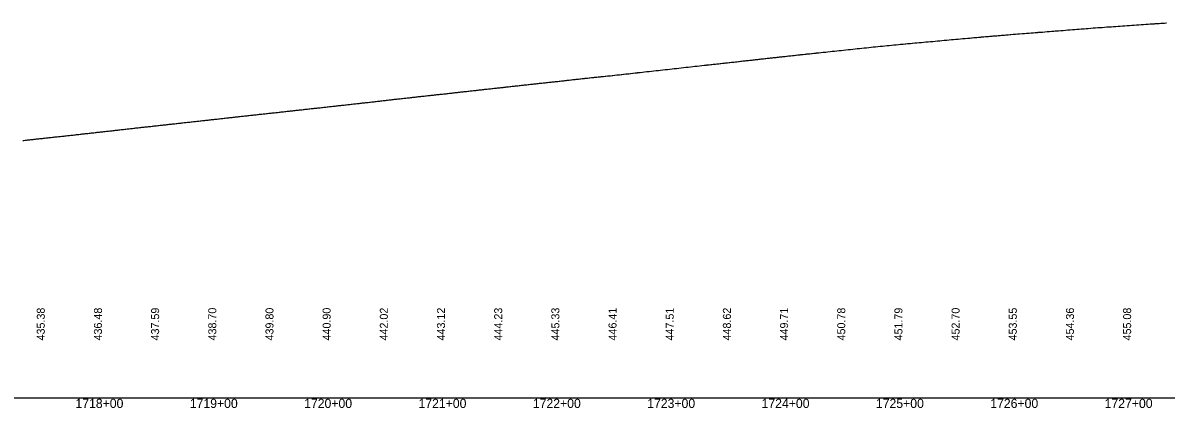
# Model space of a CAD drawing. Extents: x 2017200 to 2047700, y 854850 to 893350.
# Drawn here: x 2026730 to 2027730, y 856091 to 856427 of the extents above; entities that cross this region are included whole.
import ezdxf

# ---------------------------------------------------------------- set-up
doc = ezdxf.new("R2010")
doc.units = 0
for name, color, linetype in [('RD_DDB_Profile_EX', 7, 'Continuous'), ('RD_DDB_StaTX', 7, 'Continuous'), ('RD_DDB_StripGrade', 7, 'Continuous'), ('RD_GPK_Profile_Cell', 7, 'Continuous')]:
    doc.layers.add(name, color=color, linetype=linetype)

msp = doc.modelspace()

# ---------------------------------------------------------------- linework, layer by layer
at = {"layer": 'RD_DDB_Profile_EX'}
msp.add_lwpolyline([(2026729.83, 856324.66), (2026730.73, 856324.77), (2026731.83, 856324.9), (2026732.93, 856325.03), (2026733.83, 856325.13), (2026734.73, 856325.23), (2026735.83, 856325.35), (2026736.73, 856325.45), (2026737.83, 856325.58), (2026738.73, 856325.68), (2026739.83, 856325.79), (2026740.93, 856325.92), (2026741.83, 856326.02), (2026742.93, 856326.12), (2026743.83, 856326.22), (2026744.74, 856326.32), (2026745.83, 856326.46), (2026746.93, 856326.57), (2026747.83, 856326.66), (2026748.74, 856326.76), (2026749.83, 856326.89), (2026750.93, 856326.99), (2026751.83, 856327.08), (2026752.93, 856327.21), (2026753.83, 856327.31), (2026754.74, 856327.41), (2026755.83, 856327.53), (2026756.93, 856327.65), (2026757.83, 856327.75), (2026758.74, 856327.84), (2026759.84, 856327.97), (2026760.93, 856328.09), (2026761.84, 856328.19), (2026762.74, 856328.28), (2026763.84, 856328.4), (2026764.74, 856328.5), (2026765.84, 856328.61), (2026766.93, 856328.74), (2026767.84, 856328.84), (2026768.75, 856328.94), (2026769.84, 856329.04), (2026770.75, 856329.15), (2026771.84, 856329.28), (2026772.93, 856329.39), (2026773.84, 856329.49), (2026774.93, 856329.62), (2026775.84, 856329.73), (2026776.75, 856329.82), (2026777.84, 856329.93), (2026778.93, 856330.06), (2026779.84, 856330.17), (2026780.75, 856330.27), (2026781.84, 856330.39), (2026782.75, 856330.49), (2026783.84, 856330.61), (2026784.75, 856330.71), (2026785.84, 856330.83), (2026786.75, 856330.93), (2026787.84, 856331.05), (2026788.93, 856331.17), (2026789.84, 856331.28), (2026790.75, 856331.37), (2026791.84, 856331.5), (2026792.93, 856331.63), (2026793.84, 856331.74), (2026794.93, 856331.85), (2026795.84, 856331.94), (2026796.93, 856332.07), (2026797.84, 856332.18), (2026798.76, 856332.28), (2026799.84, 856332.39), (2026800.76, 856332.49), (2026801.84, 856332.63), (2026802.93, 856332.73), (2026803.84, 856332.83), (2026804.76, 856332.94), (2026805.84, 856333.08), (2026806.93, 856333.18), (2026807.84, 856333.27), (2026808.93, 856333.4), (2026809.84, 856333.51), (2026810.93, 856333.62), (2026811.84, 856333.72), (2026812.93, 856333.85), (2026813.84, 856333.95), (2026814.76, 856334.06), (2026815.84, 856334.17), (2026816.77, 856334.28), (2026817.85, 856334.41), (2026818.92, 856334.53), (2026819.85, 856334.63), (2026820.92, 856334.75), (2026821.85, 856334.86), (2026822.77, 856334.95), (2026823.85, 856335.08), (2026824.92, 856335.2), (2026825.85, 856335.3), (2026826.77, 856335.41), (2026827.85, 856335.54), (2026828.77, 856335.65), (2026829.85, 856335.76), (2026830.77, 856335.85), (2026831.85, 856335.99), (2026832.92, 856336.1), (2026833.85, 856336.2), (2026834.92, 856336.32), (2026835.85, 856336.42), (2026836.77, 856336.52), (2026837.85, 856336.63), (2026838.92, 856336.75), (2026839.85, 856336.85), (2026840.77, 856336.95), (2026841.85, 856337.06), (2026842.92, 856337.18), (2026843.85, 856337.29), (2026844.78, 856337.39), (2026845.85, 856337.51), (2026846.78, 856337.62), (2026847.85, 856337.75), (2026848.78, 856337.84), (2026849.85, 856337.95), (2026850.78, 856338.06), (2026851.85, 856338.19), (2026852.92, 856338.3), (2026853.85, 856338.39), (2026854.78, 856338.5), (2026855.85, 856338.63), (2026856.92, 856338.74), (2026857.85, 856338.83), (2026858.78, 856338.95), (2026859.85, 856339.07), (2026860.78, 856339.16), (2026861.85, 856339.27), (2026862.78, 856339.38), (2026863.85, 856339.51), (2026864.92, 856339.63), (2026865.85, 856339.73), (2026866.92, 856339.84), (2026867.85, 856339.95), (2026868.79, 856340.05), (2026869.85, 856340.18), (2026870.92, 856340.29), (2026871.85, 856340.4), (2026872.79, 856340.5), (2026873.85, 856340.63), (2026874.92, 856340.73), (2026875.86, 856340.82), (2026876.92, 856340.95), (2026877.86, 856341.06), (2026878.92, 856341.16), (2026879.86, 856341.26), (2026880.92, 856341.38), (2026881.86, 856341.49), (2026882.92, 856341.6), (2026883.86, 856341.7), (2026884.79, 856341.81), (2026885.86, 856341.94), (2026886.79, 856342.03), (2026887.86, 856342.13), (2026888.92, 856342.26), (2026889.86, 856342.37), (2026890.79, 856342.46), (2026891.86, 856342.56), (2026892.79, 856342.67), (2026893.86, 856342.79), (2026894.8, 856342.89), (2026895.86, 856343.01), (2026896.92, 856343.13), (2026897.86, 856343.24), (2026898.92, 856343.36), (2026899.86, 856343.46), (2026900.92, 856343.58), (2026901.86, 856343.67), (2026902.92, 856343.81), (2026903.86, 856343.92), (2026904.8, 856344.02), (2026905.86, 856344.12), (2026906.8, 856344.23), (2026907.86, 856344.36), (2026908.8, 856344.46), (2026909.86, 856344.56), (2026910.92, 856344.69), (2026911.86, 856344.81), (2026912.92, 856344.91), (2026913.86, 856345), (2026914.92, 856345.12), (2026915.86, 856345.23), (2026916.92, 856345.35), (2026917.86, 856345.45), (2026918.8, 856345.56), (2026919.86, 856345.69), (2026920.92, 856345.81), (2026921.86, 856345.92), (2026922.92, 856346.03), (2026923.86, 856346.13), (2026924.92, 856346.26), (2026925.86, 856346.37), (2026926.92, 856346.48), (2026927.86, 856346.57), (2026928.81, 856346.68), (2026929.86, 856346.81), (2026930.81, 856346.9), (2026931.86, 856347), (2026932.81, 856347.12), (2026933.87, 856347.24), (2026934.92, 856347.34), (2026935.87, 856347.43), (2026936.81, 856347.55), (2026937.87, 856347.68), (2026938.92, 856347.78), (2026939.87, 856347.88), (2026940.81, 856347.99), (2026941.87, 856348.11), (2026942.81, 856348.21), (2026943.87, 856348.31), (2026944.92, 856348.44), (2026945.87, 856348.55), (2026946.92, 856348.65), (2026947.87, 856348.74), (2026948.92, 856348.86), (2026949.87, 856348.96), (2026950.92, 856349.08), (2026951.87, 856349.18), (2026952.82, 856349.28), (2026953.87, 856349.39), (2026954.82, 856349.52), (2026955.87, 856349.64), (2026956.82, 856349.73), (2026957.87, 856349.83), (2026958.92, 856349.96), (2026959.87, 856350.08), (2026960.92, 856350.19), (2026961.87, 856350.27), (2026962.92, 856350.4), (2026963.87, 856350.52), (2026964.92, 856350.62), (2026965.87, 856350.71), (2026966.92, 856350.83), (2026967.87, 856350.95), (2026968.92, 856351.05), (2026969.87, 856351.15), (2026970.82, 856351.26), (2026971.87, 856351.38), (2026972.83, 856351.48), (2026973.87, 856351.6), (2026974.83, 856351.71), (2026975.87, 856351.83), (2026976.83, 856351.94), (2026977.87, 856352.06), (2026978.83, 856352.15), (2026979.87, 856352.26), (2026980.92, 856352.39), (2026981.87, 856352.5), (2026982.92, 856352.61), (2026983.87, 856352.7), (2026984.83, 856352.82), (2026985.87, 856352.94), (2026986.83, 856353.03), (2026987.87, 856353.14), (2026988.92, 856353.26), (2026989.88, 856353.37), (2026990.92, 856353.48), (2026991.88, 856353.59), (2026992.92, 856353.71), (2026993.88, 856353.82), (2026994.92, 856353.93), (2026995.88, 856354.03), (2026996.92, 856354.14), (2026997.88, 856354.25), (2026998.84, 856354.35), (2026999.88, 856354.47), (2027000.84, 856354.58), (2027001.88, 856354.69), (2027002.84, 856354.81), (2027003.88, 856354.92), (2027004.92, 856355.03), (2027005.88, 856355.13), (2027006.92, 856355.25), (2027007.88, 856355.36), (2027008.92, 856355.47), (2027009.88, 856355.58), (2027010.92, 856355.7), (2027011.88, 856355.8), (2027012.92, 856355.91), (2027013.88, 856356.02), (2027014.84, 856356.13), (2027015.88, 856356.24), (2027016.84, 856356.34), (2027017.88, 856356.47), (2027018.84, 856356.58), (2027019.88, 856356.68), (2027020.84, 856356.79), (2027021.88, 856356.92), (2027022.92, 856357.02), (2027023.88, 856357.13), (2027024.85, 856357.25), (2027025.88, 856357.37), (2027026.92, 856357.48), (2027027.88, 856357.58), (2027028.85, 856357.7), (2027029.88, 856357.82), (2027030.85, 856357.92), (2027031.88, 856358.03), (2027032.85, 856358.13), (2027033.88, 856358.25), (2027034.92, 856358.37), (2027035.88, 856358.48), (2027036.92, 856358.6), (2027037.88, 856358.72), (2027038.85, 856358.83), (2027039.88, 856358.95), (2027040.92, 856359.06), (2027041.88, 856359.16), (2027042.92, 856359.28), (2027043.88, 856359.41), (2027044.92, 856359.52), (2027045.88, 856359.62), (2027046.85, 856359.73), (2027047.89, 856359.86), (2027048.85, 856359.96), (2027049.89, 856360.08), (2027050.92, 856360.21), (2027051.89, 856360.32), (2027052.92, 856360.43), (2027053.89, 856360.53), (2027054.92, 856360.67), (2027055.89, 856360.79), (2027056.86, 856360.9), (2027057.89, 856361), (2027058.86, 856361.11), (2027059.89, 856361.22), (2027060.86, 856361.33), (2027061.89, 856361.45), (2027062.86, 856361.57), (2027063.89, 856361.68), (2027064.86, 856361.77), (2027065.89, 856361.89), (2027066.86, 856362), (2027067.89, 856362.1), (2027068.92, 856362.23), (2027069.89, 856362.33), (2027070.92, 856362.43), (2027071.89, 856362.54), (2027072.91, 856362.66), (2027073.89, 856362.76), (2027074.91, 856362.88), (2027075.89, 856363), (2027076.87, 856363.1), (2027077.89, 856363.21), (2027078.87, 856363.33), (2027079.89, 856363.45), (2027080.87, 856363.56), (2027081.89, 856363.65), (2027082.91, 856363.77), (2027083.89, 856363.87), (2027084.91, 856363.99), (2027085.89, 856364.1), (2027086.91, 856364.22), (2027087.89, 856364.31), (2027088.91, 856364.42), (2027089.89, 856364.54), (2027090.91, 856364.64), (2027091.89, 856364.74), (2027092.87, 856364.85), (2027093.89, 856364.97), (2027094.87, 856365.07), (2027095.89, 856365.17), (2027096.91, 856365.29), (2027097.89, 856365.4), (2027098.91, 856365.5), (2027099.89, 856365.6), (2027100.91, 856365.72), (2027101.89, 856365.84), (2027102.88, 856365.94), (2027103.89, 856366.04), (2027104.88, 856366.15), (2027105.9, 856366.28), (2027106.88, 856366.39), (2027107.9, 856366.49), (2027108.88, 856366.6), (2027109.9, 856366.73), (2027110.88, 856366.84), (2027111.9, 856366.95), (2027112.91, 856367.06), (2027113.9, 856367.18), (2027114.91, 856367.29), (2027115.9, 856367.39), (2027116.91, 856367.5), (2027117.9, 856367.63), (2027118.91, 856367.74), (2027119.9, 856367.84), (2027120.88, 856367.96), (2027121.9, 856368.08), (2027122.88, 856368.18), (2027123.9, 856368.29), (2027124.88, 856368.4), (2027125.9, 856368.51), (2027126.91, 856368.61), (2027127.9, 856368.72), (2027128.91, 856368.85), (2027129.9, 856368.96), (2027130.91, 856369.06), (2027131.9, 856369.18), (2027132.91, 856369.29), (2027133.9, 856369.39), (2027134.91, 856369.51), (2027135.9, 856369.62), (2027136.91, 856369.73), (2027137.9, 856369.84), (2027138.89, 856369.94), (2027139.9, 856370.06), (2027140.91, 856370.17), (2027141.9, 856370.29), (2027142.91, 856370.39), (2027143.9, 856370.49), (2027144.89, 856370.61), (2027145.9, 856370.72), (2027146.91, 856370.83), (2027147.9, 856370.94), (2027148.89, 856371.04), (2027149.76, 856371.13), (2027150.58, 856371.23), (2027151.76, 856371.36), (2027152.59, 856371.45), (2027153.76, 856371.57), (2027154.6, 856371.68), (2027155.75, 856371.81), (2027156.6, 856371.9), (2027157.75, 856372.03), (2027158.61, 856372.13), (2027159.75, 856372.26), (2027160.62, 856372.36), (2027161.75, 856372.48), (2027162.63, 856372.58), (2027163.75, 856372.7), (2027164.63, 856372.8), (2027165.75, 856372.93), (2027166.64, 856373.03), (2027167.74, 856373.15), (2027168.66, 856373.26), (2027169.74, 856373.37), (2027170.67, 856373.46), (2027171.74, 856373.58), (2027172.68, 856373.7), (2027173.74, 856373.81), (2027174.69, 856373.89), (2027175.74, 856374.02), (2027176.7, 856374.14), (2027177.73, 856374.23), (2027178.71, 856374.33), (2027179.73, 856374.45), (2027180.72, 856374.55), (2027181.73, 856374.65), (2027182.72, 856374.76), (2027183.73, 856374.87), (2027184.73, 856374.97), (2027185.73, 856375.08), (2027186.74, 856375.21), (2027187.72, 856375.3), (2027188.75, 856375.4), (2027189.72, 856375.51), (2027190.76, 856375.63), (2027191.72, 856375.74), (2027192.78, 856375.84), (2027193.72, 856375.94), (2027194.79, 856376.08), (2027195.71, 856376.17), (2027196.8, 856376.27), (2027197.71, 856376.36), (2027198.81, 856376.51), (2027199.71, 856376.61), (2027200.82, 856376.72), (2027201.7, 856376.81), (2027202.84, 856376.94), (2027203.7, 856377.04), (2027204.85, 856377.18), (2027205.7, 856377.28), (2027206.87, 856377.39), (2027207.69, 856377.48), (2027208.89, 856377.63), (2027209.69, 856377.73), (2027210.91, 856377.84), (2027211.69, 856377.93), (2027212.93, 856378.1), (2027213.68, 856378.18), (2027214.94, 856378.29), (2027215.68, 856378.37), (2027216.95, 856378.52), (2027217.67, 856378.59), (2027218.97, 856378.73), (2027219.67, 856378.82), (2027220.98, 856378.96), (2027221.67, 856379.02), (2027222.99, 856379.18), (2027223.67, 856379.26), (2027225.01, 856379.39), (2027225.66, 856379.46), (2027227.02, 856379.63), (2027227.66, 856379.7), (2027229.04, 856379.83), (2027229.65, 856379.89), (2027231.06, 856380.06), (2027231.65, 856380.12), (2027233.08, 856380.25), (2027233.64, 856380.3), (2027235.09, 856380.43), (2027235.64, 856380.49), (2027237.1, 856380.65), (2027237.64, 856380.7), (2027239.1, 856380.83), (2027239.64, 856380.9), (2027241.11, 856381.09), (2027241.64, 856381.14), (2027243.11, 856381.26), (2027243.64, 856381.32), (2027245.12, 856381.51), (2027245.64, 856381.56), (2027247.14, 856381.68), (2027247.63, 856381.74), (2027249.15, 856381.95), (2027249.63, 856382), (2027251.17, 856382.13), (2027251.62, 856382.18), (2027253.19, 856382.42), (2027253.62, 856382.46), (2027255.2, 856382.6), (2027255.62, 856382.65), (2027257.21, 856382.87), (2027257.61, 856382.91), (2027259.22, 856383.02), (2027259.61, 856383.07), (2027261.23, 856383.29), (2027261.61, 856383.32), (2027263.24, 856383.47), (2027263.61, 856383.52), (2027265.25, 856383.69), (2027265.6, 856383.73), (2027267.27, 856383.93), (2027267.6, 856383.97), (2027269.59, 856384.18), (2027271.59, 856384.42), (2027273.58, 856384.64), (2027275.58, 856384.88), (2027277.58, 856385.08), (2027279.57, 856385.32), (2027281.57, 856385.52), (2027283.57, 856385.73), (2027285.56, 856385.95), (2027287.56, 856386.18), (2027289.55, 856386.38), (2027291.55, 856386.61), (2027293.54, 856386.83), (2027295.54, 856387.07), (2027297.54, 856387.26), (2027299.54, 856387.51), (2027301.54, 856387.73), (2027303.54, 856387.95), (2027305.54, 856388.22), (2027307.53, 856388.41), (2027309.53, 856388.69), (2027310.66, 856388.79), (2027311.55, 856388.88), (2027313.58, 856389.13), (2027315.59, 856389.34), (2027317.59, 856389.51), (2027319.58, 856389.73), (2027321.53, 856389.95), (2027323.57, 856390.19), (2027325.71, 856390.43), (2027327.53, 856390.64), (2027327.9, 856390.68), (2027329.53, 856390.86), (2027330.09, 856390.91), (2027331.53, 856391.08), (2027332.29, 856391.17), (2027333.53, 856391.29), (2027334.66, 856391.44), (2027335.53, 856391.52), (2027336.69, 856391.61), (2027337.53, 856391.7), (2027338.31, 856391.78), (2027339.53, 856391.91), (2027340.25, 856391.99), (2027341.53, 856392.13), (2027342.2, 856392.21), (2027343.53, 856392.38), (2027344.15, 856392.44), (2027345.53, 856392.57), (2027346.14, 856392.64), (2027347.53, 856392.82), (2027348.14, 856392.9), (2027349.53, 856393.04), (2027350.14, 856393.1), (2027351.53, 856393.26), (2027352.91, 856393.42), (2027353.53, 856393.48), (2027354.16, 856393.56), (2027355.53, 856393.71), (2027356.19, 856393.79), (2027357.53, 856393.95), (2027358.23, 856394.03), (2027359.53, 856394.15), (2027360.27, 856394.24), (2027361.53, 856394.39), (2027362.31, 856394.47), (2027363.53, 856394.58), (2027364.35, 856394.67), (2027365.53, 856394.81), (2027366.38, 856394.9), (2027367.53, 856395.01), (2027368.4, 856395.11), (2027369.53, 856395.24), (2027370.43, 856395.34), (2027371.53, 856395.48), (2027372.45, 856395.57), (2027373.53, 856395.67), (2027374.49, 856395.78), (2027375.53, 856395.9), (2027376.55, 856396.01), (2027377.53, 856396.11), (2027378.61, 856396.24), (2027379.53, 856396.36), (2027380.67, 856396.48), (2027381.53, 856396.55), (2027382.73, 856396.69), (2027383.53, 856396.78), (2027384.31, 856396.86), (2027385.53, 856396.98), (2027386.35, 856397.08), (2027387.52, 856397.21), (2027388.63, 856397.33), (2027389.52, 856397.42), (2027390.57, 856397.53), (2027391.52, 856397.65), (2027392.52, 856397.76), (2027393.52, 856397.87), (2027394.46, 856397.97), (2027395.52, 856398.07), (2027396.41, 856398.16), (2027397.52, 856398.32), (2027398.35, 856398.41), (2027399.52, 856398.52), (2027400.3, 856398.6), (2027401.52, 856398.74), (2027402.82, 856398.87), (2027403.52, 856398.94), (2027404.21, 856399.02), (2027405.52, 856399.17), (2027406.22, 856399.24), (2027407.52, 856399.39), (2027408.24, 856399.46), (2027409.52, 856399.6), (2027410.25, 856399.68), (2027411.52, 856399.83), (2027412.27, 856399.92), (2027413.52, 856400.03), (2027414.8, 856400.19), (2027415.52, 856400.26), (2027416.2, 856400.33), (2027417.52, 856400.44), (2027418.13, 856400.5), (2027419.52, 856400.69), (2027420.06, 856400.75), (2027421.52, 856400.89), (2027423.09, 856401.07), (2027423.52, 856401.11), (2027423.93, 856401.15), (2027425.52, 856401.31), (2027425.92, 856401.36), (2027427.52, 856401.55), (2027427.91, 856401.59), (2027429.52, 856401.76), (2027429.9, 856401.81), (2027431.52, 856401.96), (2027431.89, 856402), (2027433.52, 856402.21), (2027435.72, 856402.41), (2027437.56, 856402.65), (2027438.07, 856402.69), (2027439.53, 856402.82), (2027441.54, 856403.05), (2027443.55, 856403.24), (2027445.54, 856403.45), (2027447.54, 856403.66), (2027449.53, 856403.85), (2027451.53, 856404.09), (2027453.52, 856404.25), (2027455.53, 856404.5), (2027457.54, 856404.69), (2027459.55, 856404.92), (2027461.55, 856405.13), (2027463.56, 856405.33), (2027465.56, 856405.55), (2027467.56, 856405.74), (2027469.56, 856405.98), (2027471.56, 856406.16), (2027473.56, 856406.4), (2027475.56, 856406.58), (2027477.55, 856406.79), (2027479.55, 856406.99), (2027481.55, 856407.18), (2027483.55, 856407.38), (2027485.55, 856407.57), (2027487.54, 856407.79), (2027489.54, 856407.94), (2027491.54, 856408.18), (2027493.54, 856408.33), (2027495.53, 856408.56), (2027497.43, 856408.74), (2027499.72, 856408.94), (2027501.52, 856409.13), (2027501.91, 856409.16), (2027503.52, 856409.31), (2027505.07, 856409.44), (2027505.52, 856409.48), (2027505.93, 856409.52), (2027507.52, 856409.69), (2027507.83, 856409.72), (2027509.74, 856409.88), (2027511.52, 856410.05), (2027513.54, 856410.21), (2027515.54, 856410.43), (2027517.53, 856410.59), (2027519.53, 856410.8), (2027521.53, 856410.95), (2027523.52, 856411.15), (2027525.54, 856411.31), (2027527.55, 856411.47), (2027529.57, 856411.67), (2027531.58, 856411.84), (2027533.6, 856412.04), (2027535.64, 856412.21), (2027537.69, 856412.41), (2027539.74, 856412.56), (2027541.78, 856412.79), (2027543.52, 856412.92), (2027545.8, 856413.16), (2027547.78, 856413.33), (2027549.76, 856413.5), (2027551.52, 856413.67), (2027553.73, 856413.84), (2027555.78, 856414.06), (2027557.52, 856414.18), (2027557.83, 856414.2), (2027559.52, 856414.38), (2027559.87, 856414.41), (2027561.52, 856414.53), (2027561.92, 856414.57), (2027563.52, 856414.73), (2027563.97, 856414.76), (2027565.52, 856414.86), (2027566, 856414.9), (2027567.52, 856415.07), (2027568.03, 856415.12), (2027569.52, 856415.22), (2027570.06, 856415.27), (2027571.52, 856415.42), (2027572.92, 856415.55), (2027573.52, 856415.61), (2027574.17, 856415.66), (2027575.52, 856415.76), (2027576.3, 856415.82), (2027577.52, 856415.94), (2027578.43, 856416.01), (2027579.52, 856416.08), (2027580.57, 856416.19), (2027581.52, 856416.27), (2027582.68, 856416.36), (2027583.52, 856416.43), (2027584.4, 856416.5), (2027585.52, 856416.6), (2027586.45, 856416.67), (2027587.52, 856416.76), (2027588.29, 856416.83), (2027589.52, 856416.94), (2027590.12, 856416.99), (2027591.52, 856417.09), (2027593.18, 856417.24), (2027593.52, 856417.27), (2027593.83, 856417.29), (2027595.81, 856417.45), (2027597.79, 856417.61), (2027599.77, 856417.74), (2027601.52, 856417.91), (2027603.75, 856418.09), (2027605.81, 856418.24), (2027607.52, 856418.4), (2027607.87, 856418.43), (2027609.52, 856418.53), (2027609.93, 856418.57), (2027611.52, 856418.72), (2027611.98, 856418.75), (2027613.52, 856418.85), (2027615.09, 856418.97), (2027615.52, 856419.01), (2027615.92, 856419.04), (2027617.52, 856419.17), (2027617.84, 856419.19), (2027619.76, 856419.34), (2027621.52, 856419.46), (2027623.62, 856419.63), (2027625.6, 856419.79), (2027627.57, 856419.96), (2027629.55, 856420.12), (2027631.53, 856420.29), (2027632.54, 856420.37), (2027633.52, 856420.46), (2027634.29, 856420.5), (2027635.53, 856420.57), (2027637.55, 856420.77), (2027639.58, 856420.89), (2027641.52, 856421.08), (2027643.62, 856421.23), (2027645.68, 856421.39), (2027647.73, 856421.58), (2027649.78, 856421.76), (2027651.52, 856421.9), (2027651.83, 856421.92), (2027653.52, 856422.04), (2027655.21, 856422.21), (2027655.52, 856422.23), (2027655.83, 856422.26), (2027657.8, 856422.39), (2027659.77, 856422.59), (2027661.52, 856422.68), (2027663.72, 856422.91), (2027665.73, 856423.01), (2027667.74, 856423.17), (2027669.74, 856423.27), (2027671.75, 856423.44), (2027673.75, 856423.55), (2027675.74, 856423.74), (2027677.72, 856423.85), (2027679.71, 856424.02), (2027681.7, 856424.12), (2027683.69, 856424.29), (2027685.65, 856424.37), (2027687.62, 856424.52), (2027689.53, 856424.64), (2027691.53, 856424.8), (2027693.54, 856424.91), (2027695.54, 856425.08), (2027697.54, 856425.2), (2027699.54, 856425.36), (2027701.54, 856425.49), (2027703.55, 856425.64), (2027705.6, 856425.76), (2027707.64, 856425.92), (2027709.68, 856426.06), (2027711.73, 856426.19), (2027713.78, 856426.36), (2027715.53, 856426.47), (2027715.84, 856426.49), (2027717.53, 856426.61), (2027717.89, 856426.64), (2027719.53, 856426.75), (2027719.95, 856426.77), (2027721.53, 856426.88), (2027722, 856426.92), (2027723.53, 856427), (2027725.02, 856427.14), (2027725.53, 856427.17), (2027726.05, 856427.21), (2027727.53, 856427.27), (2027728.06, 856427.29), (2027729.53, 856427.41), (2027730.07, 856427.44)], dxfattribs=at)
at = {"layer": 'RD_GPK_Profile_Cell'}
msp.add_line((2020500, 856100), (2047700, 856100), dxfattribs=at)

# ---------------------------------------------------------------- texts
at = {"layer": 'RD_DDB_StaTX'}
for s, p in [('1718+00', (2026775.8, 856091)), ('1719+00', (2026875.8, 856091)), ('1720+00', (2026975.8, 856091)), ('1721+00', (2027075.8, 856091)), ('1722+00', (2027175.8, 856091)), ('1723+00', (2027275.8, 856091)), ('1724+00', (2027375.8, 856091)), ('1725+00', (2027475.8, 856091)), ('1726+00', (2027575.8, 856091)), ('1727+00', (2027675.8, 856091))]:
    msp.add_text(s, height=8, dxfattribs=at).set_placement(p)
at = {"layer": 'RD_DDB_StripGrade'}
for s, p in [('435.38', (2026749, 856150)), ('436.48', (2026799, 856150)), ('437.59', (2026849, 856150)), ('438.70', (2026899, 856150)), ('439.80', (2026949, 856150)), ('440.90', (2026999, 856150)), ('442.02', (2027049, 856150)), ('443.12', (2027099, 856150)), ('444.23', (2027149, 856150)), ('445.33', (2027199, 856150)), ('446.41', (2027249, 856150)), ('447.51', (2027299, 856150)), ('448.62', (2027349, 856150)), ('449.71', (2027399, 856150)), ('450.78', (2027449, 856150)), ('451.79', (2027499, 856150)), ('452.70', (2027549, 856150)), ('453.55', (2027599, 856150)), ('454.36', (2027649, 856150)), ('455.08', (2027699, 856150))]:
    msp.add_text(s, height=7, rotation=90, dxfattribs=at).set_placement(p)

doc.saveas('drawing.dxf')
